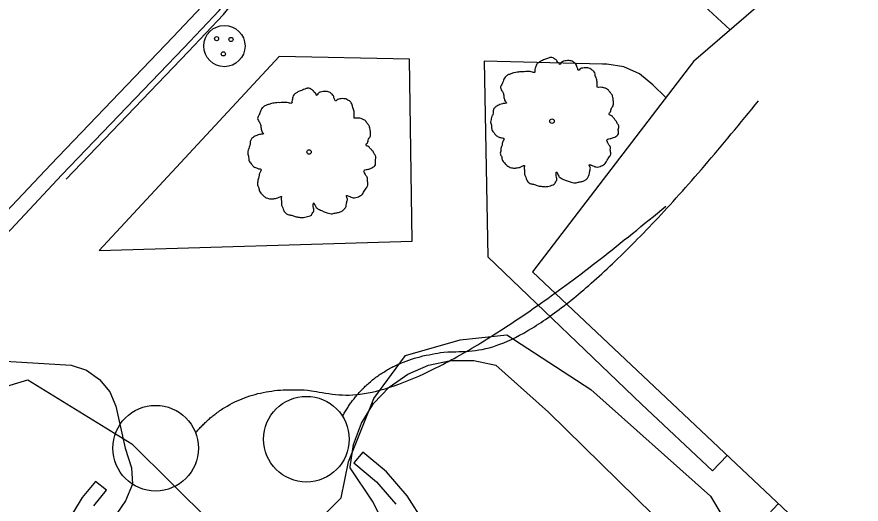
# Model space of a CAD drawing. Extents: x 2161152 to 2175754, y 602179 to 617749.
# Drawn here: x 2163392.2 to 2163463.8, y 605235.6 to 605276.9 of the extents above; entities that cross this region are included whole.
import ezdxf

# ---------------------------------------------------------------- set-up
doc = ezdxf.new("R2010")
doc.units = 0
for name, color, linetype in [('RD_EX_Bldg', 7, 'Continuous'), ('RD_EX_BldgApp_Flagpole', 7, 'Continuous'), ('RD_EX_Conc_Curb', 7, 'Continuous'), ('RD_EX_Conc_Gutter', 7, 'Continuous'), ('RD_EX_Conc_Sidewalk', 7, 'Continuous'), ('RD_EX_DR_Inlet', 7, 'Continuous'), ('RD_EX_VEG', 7, 'Continuous'), ('RD_EX_Wall', 7, 'Continuous')]:
    doc.layers.add(name, color=color, linetype=linetype)

msp = doc.modelspace()

# ---------------------------------------------------------------- linework, layer by layer
at = {"layer": 'RD_EX_Bldg'}
msp.add_lwpolyline([(2163464.053, 605228.799), (2163481.192, 605243.237), (2163494.713, 605261.116), (2163466.679, 605287.8), (2163449.611, 605273.104), (2163435.957, 605255.267), (2163464.053, 605228.799)], dxfattribs=at)
at = {"layer": 'RD_EX_BldgApp_Flagpole'}
for centre in [(2163416.768, 605241.093), (2163403.974, 605240.33)]:
    msp.add_circle(centre, 3.63, dxfattribs=at)
for points in [[(2163419.833, 605243.038), (2163422.866, 605248.542), (2163438.084, 605248.594), (2163455.139, 605269.778)], [(2163407.363, 605241.629), (2163411.428, 605246.422), (2163426.354, 605243.455), (2163447.271, 605260.837)]]:
    msp.add_open_spline(points, degree=2, dxfattribs=at)
at = {"layer": 'RD_EX_Conc_Curb'}
for points in [[(2163396.377, 605263.141), (2163406.724, 605273.912), (2163409.736, 605277.087), (2163410.435, 605277.95), (2163411.016, 605278.815), (2163410.864, 605279.843), (2163410.239, 605280.583), (2163409.603, 605280.841), (2163406.036, 605281.783), (2163396.309, 605284.138), (2163392.952, 605285.052), (2163392.612, 605285.335), (2163392.492, 605285.681), (2163392.585, 605286.156), (2163392.928, 605286.569), (2163396.572, 605290.392), (2163401.785, 605295.871), (2163409.296, 605303.86), (2163416.335, 605311.33), (2163427.054, 605322.611), (2163434.326, 605330.225), (2163436.632, 605332.517), (2163438.01, 605333.815)], [(2163388.92, 605255.917), (2163396.016, 605263.487), (2163406.362, 605274.258), (2163409.36, 605277.417), (2163410.033, 605278.247), (2163410.493, 605278.933), (2163410.39, 605279.629), (2163409.937, 605280.166), (2163409.445, 605280.366), (2163405.913, 605281.298), (2163396.184, 605283.653), (2163392.716, 605284.598), (2163392.185, 605285.039)]]:
    msp.add_lwpolyline(points, dxfattribs=at)
at = {"layer": 'RD_EX_Conc_Gutter'}
msp.add_lwpolyline([(2163387.941, 605256.851), (2163395.083, 605264.383), (2163405.426, 605275.151), (2163408.387, 605278.271), (2163409.002, 605279.145), (2163405.596, 605280.044), (2163395.862, 605282.401), (2163392.106, 605283.424)], dxfattribs=at)
at = {"layer": 'RD_EX_Conc_Sidewalk'}
for points in [[(2163483.545, 605246.347), (2163488.936, 605241.29), (2163503.052, 605256.152), (2163486.934, 605271.562), (2163465.369, 605291.324), (2163448.874, 605291.127), (2163449.278, 605280.862), (2163449.491, 605279.554), (2163450.078, 605278.365), (2163450.894, 605277.473), (2163452.728, 605275.788)], [(2163399.19, 605257.092), (2163425.745, 605257.873), (2163425.515, 605273.288), (2163414.456, 605273.525), (2163399.19, 605257.092)], [(2163447.277, 605270.055), (2163446.166, 605271.112), (2163445.038, 605272.043), (2163443.702, 605272.643), (2163442.254, 605272.867), (2163441.895, 605272.862), (2163431.863, 605273.126), (2163432.173, 605256.552), (2163445.211, 605244.055), (2163451.236, 605238.411), (2163452.47, 605239.71)], [(2163390.723, 605247.733), (2163396.795, 605247.376), (2163398.097, 605246.945), (2163399.225, 605246.164), (2163400.085, 605245.098), (2163400.591, 605243.901), (2163401.397, 605240.335)], [(2163423.918, 605232.831), (2163422.367, 605235.851), (2163420.487, 605238.674), (2163420.49, 605238.736), (2163420.771, 605240.648), (2163421.433, 605242.463), (2163422.449, 605244.105), (2163423.777, 605245.508), (2163425.361, 605246.612), (2163427.136, 605247.373), (2163429.029, 605247.758), (2163430.962, 605247.752), (2163432.853, 605247.355), (2163437.307, 605243.379), (2163449.159, 605231.761)], [(2163456.809, 605235.623), (2163455.59, 605234.304), (2163469.547, 605220.951), (2163483.442, 605235.568), (2163478.13, 605240.657)], [(2163401.397, 605240.335), (2163401.917, 605238.656), (2163402.011, 605237.283), (2163401.427, 605235.872), (2163399.57, 605233.186)]]:
    msp.add_lwpolyline(points, dxfattribs=at)
at = {"layer": 'RD_EX_DR_Inlet'}
for centre, radius in [((2163409.81, 605274.409), 1.75), ((2163409.145, 605275.038), 0.175), ((2163410.369, 605274.968), 0.175), ((2163409.722, 605273.744), 0.175)]:
    msp.add_circle(centre, radius, dxfattribs=at)
at = {"layer": 'RD_EX_VEG'}
for points in [[(2163416.626, 605233.058), (2163419.721, 605236.12), (2163420.353, 605239.18), (2163422.478, 605244.543), (2163425.166, 605248.194), (2163429.824, 605249.516), (2163433.763, 605249.936), (2163440.897, 605245.295), (2163451.054, 605236.252), (2163456.037, 605227.942)], [(2163388.695, 605244.786), (2163393.121, 605246.114), (2163401.962, 605240.693), (2163408.687, 605234.027)]]:
    msp.add_lwpolyline(points, dxfattribs=at)
for centre, radius in [((2163437.606, 605268.044), 0.188), ((2163437.597, 605268.03), 0.000075), ((2163416.994, 605265.433), 0.188), ((2163416.985, 605265.419), 0.000075)]:
    msp.add_circle(centre, radius, dxfattribs=at)
for points in [[(2163437.705, 605273.42), (2163437.48, 605273.438), (2163437.237, 605273.363), (2163437.049, 605273.288), (2163436.88, 605273.232), (2163436.712, 605273.157), (2163436.487, 605273.026), (2163436.318, 605272.876), (2163436.224, 605272.689), (2163436.187, 605272.52), (2163436.149, 605272.314), (2163436.149, 605272.183), (2163436.056, 605272.164), (2163435.943, 605272.183), (2163435.756, 605272.239), (2163435.568, 605272.239), (2163435.381, 605272.239), (2163435.119, 605272.22), (2163434.856, 605272.22), (2163434.65, 605272.183), (2163434.406, 605272.145), (2163434.125, 605272.051), (2163433.863, 605271.958), (2163433.638, 605271.77), (2163433.451, 605271.414), (2163433.357, 605271.152), (2163433.244, 605270.964), (2163433.357, 605270.627), (2163433.488, 605270.365), (2163433.507, 605270.215), (2163433.563, 605269.896), (2163433.638, 605269.727), (2163433.732, 605269.577), (2163433.676, 605269.559), (2163433.394, 605269.521), (2163433.17, 605269.446), (2163432.851, 605269.278), (2163432.682, 605269.109), (2163432.607, 605268.865), (2163432.589, 605268.603), (2163432.514, 605268.453), (2163432.457, 605268.247), (2163432.439, 605268.191), (2163432.401, 605267.947), (2163432.476, 605267.61), (2163432.495, 605267.347), (2163432.589, 605267.178), (2163432.701, 605267.047), (2163432.832, 605266.86), (2163433.132, 605266.691), (2163433.376, 605266.616), (2163433.526, 605266.598), (2163433.394, 605266.223), (2163433.357, 605265.96), (2163433.263, 605265.66), (2163433.263, 605265.604), (2163433.226, 605265.248), (2163433.338, 605265.004), (2163433.394, 605264.723), (2163433.526, 605264.555), (2163433.732, 605264.33), (2163433.975, 605264.161), (2163434.35, 605264.067), (2163434.65, 605264.086), (2163435.081, 605264.217), (2163435.269, 605264.274), (2163435.25, 605264.142), (2163435.269, 605263.861), (2163435.269, 605263.543), (2163435.381, 605263.299), (2163435.456, 605263.093), (2163435.568, 605262.905), (2163435.812, 605262.737), (2163436.112, 605262.68), (2163436.431, 605262.568), (2163436.768, 605262.512), (2163437.143, 605262.493), (2163437.593, 605262.605), (2163437.799, 605262.699), (2163437.874, 605262.83), (2163438.024, 605263.112), (2163437.986, 605263.28), (2163438.005, 605263.73), (2163438.08, 605263.599), (2163438.211, 605263.336), (2163438.586, 605263.112), (2163438.886, 605262.98), (2163439.242, 605262.868), (2163439.467, 605262.812), (2163439.823, 605262.868), (2163440.104, 605262.924), (2163440.385, 605263.018), (2163440.61, 605263.224), (2163440.741, 605263.43), (2163440.779, 605263.636), (2163440.835, 605263.917), (2163440.872, 605264.049)], [(2163440.872, 605264.049), (2163440.816, 605264.18), (2163440.779, 605264.367), (2163440.835, 605264.348), (2163440.966, 605264.311), (2163441.172, 605264.217), (2163441.341, 605264.161), (2163441.585, 605264.18), (2163441.791, 605264.255), (2163442.128, 605264.461), (2163442.334, 605264.817), (2163442.54, 605265.117), (2163442.597, 605265.361), (2163442.559, 605265.529), (2163442.54, 605265.904), (2163442.39, 605266.091), (2163442.353, 605266.185), (2163442.278, 605266.485), (2163442.334, 605266.523), (2163442.54, 605266.56), (2163442.822, 605266.654), (2163443.028, 605266.747), (2163443.196, 605266.879), (2163443.253, 605267.047), (2163443.234, 605267.347), (2163443.271, 605267.647), (2163443.215, 605267.76), (2163443.14, 605267.872), (2163443.084, 605268.022), (2163442.971, 605268.134), (2163442.897, 605268.247), (2163442.822, 605268.322), (2163442.728, 605268.434), (2163442.597, 605268.528), (2163442.484, 605268.565), (2163442.447, 605268.678), (2163442.559, 605268.828), (2163442.597, 605268.903), (2163442.615, 605269.071), (2163442.784, 605269.334), (2163442.822, 605269.634), (2163442.784, 605269.952), (2163442.747, 605270.158), (2163442.634, 605270.365), (2163442.484, 605270.552), (2163442.39, 605270.683), (2163442.259, 605270.777), (2163442.016, 605270.871), (2163441.828, 605270.908), (2163441.566, 605270.908), (2163441.416, 605270.946), (2163441.435, 605270.983), (2163441.435, 605271.096), (2163441.435, 605271.302), (2163441.378, 605271.639), (2163441.266, 605272.014), (2163441.266, 605272.033), (2163441.191, 605272.22), (2163441.022, 605272.37), (2163440.891, 605272.445), (2163440.741, 605272.539), (2163440.554, 605272.557), (2163440.329, 605272.557), (2163440.123, 605272.52), (2163439.973, 605272.445), (2163439.842, 605272.351), (2163439.785, 605272.464), (2163439.71, 605272.689), (2163439.673, 605272.801), (2163439.56, 605272.932), (2163439.392, 605273.082), (2163439.054, 605273.176), (2163438.586, 605273.12), (2163438.361, 605272.97), (2163438.249, 605272.839), (2163438.211, 605272.932), (2163438.061, 605273.082), (2163437.986, 605273.213), (2163437.855, 605273.307), (2163437.743, 605273.382), (2163437.668, 605273.42)], [(2163417.093, 605270.809), (2163416.868, 605270.827), (2163416.625, 605270.752), (2163416.437, 605270.678), (2163416.269, 605270.621), (2163416.1, 605270.546), (2163415.875, 605270.415), (2163415.706, 605270.265), (2163415.613, 605270.078), (2163415.575, 605269.909), (2163415.538, 605269.703), (2163415.538, 605269.572), (2163415.444, 605269.553), (2163415.332, 605269.572), (2163415.144, 605269.628), (2163414.957, 605269.628), (2163414.769, 605269.628), (2163414.507, 605269.609), (2163414.245, 605269.609), (2163414.038, 605269.572), (2163413.795, 605269.534), (2163413.514, 605269.441), (2163413.251, 605269.347), (2163413.026, 605269.159), (2163412.839, 605268.803), (2163412.745, 605268.541), (2163412.633, 605268.354), (2163412.745, 605268.016), (2163412.876, 605267.754), (2163412.895, 605267.604), (2163412.951, 605267.285), (2163413.026, 605267.117), (2163413.12, 605266.967), (2163413.064, 605266.948), (2163412.783, 605266.91), (2163412.558, 605266.835), (2163412.239, 605266.667), (2163412.071, 605266.498), (2163411.996, 605266.254), (2163411.977, 605265.992), (2163411.902, 605265.842), (2163411.846, 605265.636), (2163411.827, 605265.58), (2163411.789, 605265.336), (2163411.864, 605264.999), (2163411.883, 605264.736), (2163411.977, 605264.568), (2163412.089, 605264.437), (2163412.22, 605264.249), (2163412.52, 605264.08), (2163412.764, 605264.005), (2163412.914, 605263.987), (2163412.783, 605263.612), (2163412.745, 605263.349), (2163412.652, 605263.05), (2163412.652, 605262.993), (2163412.614, 605262.637), (2163412.726, 605262.394), (2163412.783, 605262.113), (2163412.914, 605261.944), (2163413.12, 605261.719), (2163413.364, 605261.55), (2163413.739, 605261.457), (2163414.038, 605261.475), (2163414.47, 605261.606), (2163414.657, 605261.663), (2163414.638, 605261.532), (2163414.657, 605261.25), (2163414.657, 605260.932), (2163414.769, 605260.688), (2163414.844, 605260.482), (2163414.957, 605260.295), (2163415.2, 605260.126), (2163415.5, 605260.07), (2163415.819, 605259.957), (2163416.156, 605259.901), (2163416.531, 605259.882), (2163416.981, 605259.995), (2163417.187, 605260.088), (2163417.262, 605260.22), (2163417.412, 605260.501), (2163417.374, 605260.669), (2163417.393, 605261.119), (2163417.468, 605260.988), (2163417.599, 605260.726), (2163417.974, 605260.501), (2163418.274, 605260.37), (2163418.63, 605260.257), (2163418.855, 605260.201), (2163419.211, 605260.257), (2163419.492, 605260.313), (2163419.773, 605260.407), (2163419.998, 605260.613), (2163420.13, 605260.819), (2163420.167, 605261.025), (2163420.223, 605261.307), (2163420.261, 605261.438)], [(2163420.261, 605261.438), (2163420.205, 605261.569), (2163420.167, 605261.756), (2163420.223, 605261.738), (2163420.354, 605261.7), (2163420.561, 605261.606), (2163420.729, 605261.55), (2163420.973, 605261.569), (2163421.179, 605261.644), (2163421.516, 605261.85), (2163421.723, 605262.206), (2163421.929, 605262.506), (2163421.985, 605262.75), (2163421.947, 605262.918), (2163421.929, 605263.293), (2163421.779, 605263.481), (2163421.741, 605263.574), (2163421.666, 605263.874), (2163421.723, 605263.912), (2163421.929, 605263.949), (2163422.21, 605264.043), (2163422.416, 605264.137), (2163422.585, 605264.268), (2163422.641, 605264.437), (2163422.622, 605264.736), (2163422.66, 605265.036), (2163422.603, 605265.149), (2163422.528, 605265.261), (2163422.472, 605265.411), (2163422.36, 605265.523), (2163422.285, 605265.636), (2163422.21, 605265.711), (2163422.116, 605265.823), (2163421.985, 605265.917), (2163421.873, 605265.955), (2163421.835, 605266.067), (2163421.947, 605266.217), (2163421.985, 605266.292), (2163422.004, 605266.461), (2163422.172, 605266.723), (2163422.21, 605267.023), (2163422.172, 605267.341), (2163422.135, 605267.548), (2163422.022, 605267.754), (2163421.873, 605267.941), (2163421.779, 605268.072), (2163421.648, 605268.166), (2163421.404, 605268.26), (2163421.217, 605268.297), (2163420.954, 605268.297), (2163420.804, 605268.335), (2163420.823, 605268.372), (2163420.823, 605268.485), (2163420.823, 605268.691), (2163420.767, 605269.028), (2163420.654, 605269.403), (2163420.654, 605269.422), (2163420.579, 605269.609), (2163420.411, 605269.759), (2163420.279, 605269.834), (2163420.13, 605269.928), (2163419.942, 605269.947), (2163419.717, 605269.947), (2163419.511, 605269.909), (2163419.361, 605269.834), (2163419.23, 605269.74), (2163419.174, 605269.853), (2163419.099, 605270.078), (2163419.061, 605270.19), (2163418.949, 605270.321), (2163418.78, 605270.471), (2163418.443, 605270.565), (2163417.974, 605270.509), (2163417.749, 605270.359), (2163417.637, 605270.228), (2163417.599, 605270.321), (2163417.449, 605270.471), (2163417.374, 605270.603), (2163417.243, 605270.696), (2163417.131, 605270.771), (2163417.056, 605270.809)]]:
    msp.add_spline(points, degree=3, dxfattribs=at)
at = {"layer": 'RD_EX_Wall'}
for points in [[(2163426.757, 605234.025), (2163425.326, 605236.304), (2163423.555, 605238.33), (2163421.56, 605239.993), (2163420.796, 605239.077), (2163422.719, 605237.474), (2163424.366, 605235.59)], [(2163398.87, 605237.514), (2163397.753, 605236.14), (2163396.354, 605233.858)], [(2163398.729, 605235.449), (2163399.795, 605236.762), (2163398.87, 605237.514)]]:
    msp.add_lwpolyline(points, dxfattribs=at)

doc.saveas('drawing.dxf')
